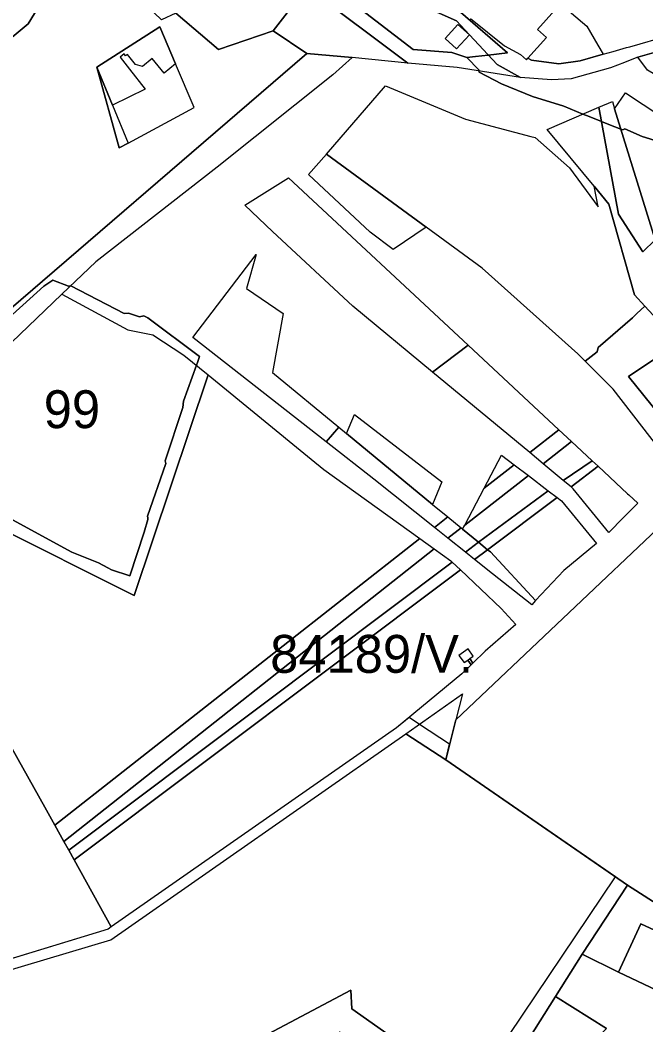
# Model space of a CAD drawing. Extents: x -477304 to -465429, y -1159113 to -1149210.
# Drawn here: x -474653.1 to -474405.3, y -1155508.6 to -1155110.9 of the extents above; entities that cross this region are included whole.
import ezdxf

# ---------------------------------------------------------------- set-up
doc = ezdxf.new("R2010")
doc.units = 0
for name, color, linetype in [('BPEJ_s', 7, 'Continuous'), ('PUPFL_s', 7, 'Continuous'), ('trav_porost_s', 7, 'Continuous'), ('voda_s', 7, 'Continuous'), ('zahrada_s', 7, 'Continuous')]:
    doc.layers.add(name, color=color, linetype=linetype)

msp = doc.modelspace()

# ---------------------------------------------------------------- linework, layer by layer
at = {"layer": 'BPEJ_s'}
for points in [[(-474478.75, -1155107.74), (-474460.08, -1155123.87), (-474467.67, -1155124.73), (-474472.72, -1155125.31), (-474476.15, -1155125.71), (-474482.07, -1155123.72), (-474497.38, -1155122.44), (-474536.08, -1155092.67)], [(-474536.08, -1155092.67), (-474497.38, -1155122.44), (-474482.07, -1155123.72), (-474476.15, -1155125.71), (-474471.44, -1155130.52), (-474471.37, -1155131), (-474471.3, -1155131.52), (-474462.51, -1155136.05), (-474450.17, -1155141.16), (-474437.84, -1155144.98), (-474430.2, -1155148.04), (-474427.74, -1155149.02), (-474422.83, -1155150.99), (-474419.96, -1155152.14), (-474415.17, -1155154.05), (-474414.45, -1155154.34), (-474413.6, -1155153.91), (-474406.8, -1155156.89), (-474405.49, -1155157.3), (-474388.51, -1155162.63)], [(-474388.51, -1155162.63), (-474405.49, -1155157.3), (-474406.8, -1155156.89), (-474413.6, -1155153.91), (-474414.45, -1155154.34), (-474415.17, -1155154.05), (-474419.96, -1155152.14), (-474422.83, -1155150.99), (-474427.74, -1155149.02), (-474430.2, -1155148.04), (-474437.84, -1155144.98), (-474450.17, -1155141.16), (-474462.51, -1155136.05), (-474471.3, -1155131.52), (-474471.37, -1155131), (-474471.44, -1155130.52), (-474476.15, -1155125.71), (-474472.72, -1155125.31), (-474467.67, -1155124.73), (-474460.08, -1155123.87), (-474478.75, -1155107.74)], [(-474661.75, -1155232.38), (-474643.67, -1155216.22), (-474640.06, -1155213.88), (-474633.89, -1155216.22), (-474633.02, -1155216.01), (-474611.78, -1155227.06), (-474610.08, -1155226.85), (-474605.83, -1155228.34), (-474604.12, -1155227.91), (-474602.42, -1155228.76), (-474582.01, -1155244.07), (-474582.86, -1155246.41), (-474583.26, -1155247.51), (-474588.39, -1155261.72), (-474588.6, -1155264.27), (-474595.62, -1155285.32), (-474595.41, -1155286.39), (-474602.64, -1155307.23), (-474602.51, -1155307.96), (-474602.42, -1155308.5), (-474603.91, -1155313.61), (-474609.59, -1155330.92), (-474616.88, -1155328.49), (-474618.3, -1155327.72), (-474621.99, -1155325.73), (-474632.62, -1155321.47), (-474657.5, -1155307.86)], [(-474657.5, -1155307.86), (-474632.62, -1155321.47), (-474621.99, -1155325.73), (-474618.3, -1155327.72), (-474616.88, -1155328.49), (-474609.59, -1155330.92), (-474603.91, -1155313.61), (-474602.42, -1155308.5), (-474602.51, -1155307.96), (-474602.64, -1155307.23), (-474595.41, -1155286.39), (-474595.62, -1155285.32), (-474588.6, -1155264.27), (-474588.39, -1155261.72), (-474583.26, -1155247.51), (-474582.86, -1155246.41), (-474582.01, -1155244.07), (-474602.42, -1155228.76), (-474604.12, -1155227.91), (-474605.83, -1155228.34), (-474610.08, -1155226.85), (-474611.78, -1155227.06), (-474633.02, -1155216.01), (-474633.89, -1155216.22), (-474640.06, -1155213.88), (-474643.67, -1155216.22), (-474661.75, -1155232.38)], [(-474464.64, -1155520.5), (-474417.31, -1155450.02), (-474484.54, -1155403.64), (-474482.99, -1155397.54), (-474494.95, -1155389.66), (-474499.03, -1155386.97), (-474504.01, -1155391.09), (-474616.93, -1155469.81), (-474618.23, -1155470.72), (-474720.71, -1155502)], [(-474464.64, -1155520.5), (-474417.31, -1155450.02), (-474484.54, -1155403.64), (-474482.99, -1155397.54), (-474494.95, -1155389.66), (-474499.03, -1155386.97), (-474504.01, -1155391.09), (-474616.93, -1155469.81), (-474618.23, -1155470.72), (-474720.71, -1155502)]]:
    msp.add_lwpolyline(points, dxfattribs=at)
at = {"layer": 'PUPFL_s'}
for points in [[(-474744.11, -1155102.65), (-474699.91, -1155140.43), (-474662.66, -1155122.9), (-474649.82, -1155112.36), (-474635.13, -1155088.02)], [(-474492.82, -1155105.57), (-474480.23, -1155111.21), (-474475.17, -1155116.72), (-474479.77, -1155112.55), (-474484.81, -1155118.09), (-474480.22, -1155122.27), (-474475.17, -1155116.72), (-474464.21, -1155128.43), (-474454.95, -1155133.55), (-474479.94, -1155129.67), (-474499.48, -1155127.86), (-474539.48, -1155097.83)], [(-474591.41, -1155108.16), (-474574.47, -1155122.56), (-474552.82, -1155115.18), (-474539.57, -1155124.05), (-474675.73, -1155241.25)]]:
    msp.add_lwpolyline(points, dxfattribs=at)
for points in [[(-474584.17, -1155145.4), (-474591.51, -1155128.12), (-474597.71, -1155113.51), (-474622.62, -1155129.5), (-474613.79, -1155161.47), (-474610.27, -1155159.56)], [(-474663.13, -1155244.76), (-474703.18, -1155291.09), (-474714.14, -1155285.63), (-474682.6, -1155247.08), (-474675.73, -1155241.25), (-474539.57, -1155124.05), (-474521.62, -1155125.68), (-474529.18, -1155132.56), (-474575.07, -1155169.14), (-474623.05, -1155206.52), (-474636.57, -1155219.42)], [(-474622.62, -1155129.5), (-474616.45, -1155144.53), (-474610.27, -1155159.56), (-474613.79, -1155161.47)], [(-474401.65, -1155197.82), (-474417.67, -1155145.98), (-474413.33, -1155139.72), (-474385.78, -1155157.84), (-474382.29, -1155160.15), (-474387.42, -1155171.8)], [(-474416.15, -1155187.74), (-474423.86, -1155145.3), (-474418.57, -1155143.11), (-474417.67, -1155145.98), (-474401.65, -1155197.82), (-474406.49, -1155202.66)], [(-474492.27, -1155192.8), (-474505.35, -1155201.7), (-474514.39, -1155194.75), (-474538.84, -1155171.98), (-474531.7, -1155163.91)], [(-474584.6, -1155236.46), (-474559.58, -1155203.62), (-474563.35, -1155217.17), (-474548.92, -1155226.98), (-474553.07, -1155250.42), (-474526.88, -1155271.99), (-474531.87, -1155277.78)], [(-474607.85, -1155338.62), (-474664.33, -1155310.46), (-474703.18, -1155291.09), (-474663.13, -1155244.76), (-474636.57, -1155219.42), (-474610.39, -1155233.51), (-474600.54, -1155235.44), (-474588.21, -1155243.45), (-474578.57, -1155251.35)], [(-474486.07, -1155293.66), (-474489.73, -1155302.59), (-474523.86, -1155274.48), (-474520.65, -1155267.01)], [(-474523.86, -1155274.48), (-474489.73, -1155302.59), (-474483.75, -1155307.51), (-474489.04, -1155311.67), (-474512.94, -1155292.62), (-474531.87, -1155277.78), (-474526.88, -1155271.99)], [(-474483.75, -1155307.51), (-474478.43, -1155311.9), (-474483.66, -1155315.96), (-474489.04, -1155311.67)], [(-474476.73, -1155321.49), (-474483.66, -1155315.96), (-474478.43, -1155311.9), (-474477.84, -1155312.38), (-474471.51, -1155317.59)], [(-474471.51, -1155317.59), (-474467.97, -1155320.51), (-474473.13, -1155324.35), (-474476.73, -1155321.49)], [(-474467.97, -1155320.51), (-474466.87, -1155321.42), (-474449.02, -1155340.65), (-474450.44, -1155342.37), (-474465.97, -1155330.06), (-474473.13, -1155324.35)], [(-474500.29, -1155393.44), (-474477.93, -1155377.63), (-474480.52, -1155387.83), (-474484.54, -1155403.64)], [(-474617.09, -1155474.92), (-474500.29, -1155393.44), (-474484.54, -1155403.64), (-474412.53, -1155453.32), (-474430.52, -1155480.62), (-474441.09, -1155497.42), (-474472.72, -1155547.69), (-474500.15, -1155517.45), (-474521.65, -1155502.2), (-474522.11, -1155494.83), (-474624.42, -1155549.1), (-474626.53, -1155550.24), (-474639.01, -1155537.09), (-474692.67, -1155587.82), (-474723.24, -1155550.86), (-474722.04, -1155506.28)], [(-474461, -1155560.62), (-474469.18, -1155565.64), (-474480.51, -1155567.62), (-474482.91, -1155557.9), (-474500.09, -1155521.68), (-474510.73, -1155514.03), (-474513.76, -1155517.25), (-474526.4, -1155511.49), (-474599.59, -1155569.04), (-474618.43, -1155555), (-474624.42, -1155549.1), (-474522.11, -1155494.83), (-474521.65, -1155502.2), (-474500.15, -1155517.45), (-474472.72, -1155547.69), (-474466.04, -1155555.06)], [(-474441.09, -1155497.42), (-474420.88, -1155510.09), (-474466.04, -1155555.06), (-474472.72, -1155547.69)]]:
    msp.add_lwpolyline(points, close=True, dxfattribs=at)
at = {"layer": 'trav_porost_s'}
for points in [[(-474550.52, -1155066.45), (-474550.54, -1155078.82), (-474539.48, -1155097.83), (-474552.82, -1155115.18), (-474574.47, -1155122.56), (-474591.41, -1155108.16), (-474597.01, -1155110.7), (-474614.26, -1155094.23), (-474635.13, -1155088.02), (-474649.82, -1155112.36), (-474662.66, -1155122.9), (-474699.91, -1155140.43), (-474744.11, -1155102.65), (-474706.1, -1155048.54), (-474675.76, -1155025.74), (-474664.95, -1155033.42), (-474621.8, -1155033.96), (-474585.39, -1155043.04), (-474573.32, -1155041.98)], [(-474499.48, -1155127.86), (-474521.62, -1155125.68), (-474539.57, -1155124.05), (-474552.82, -1155115.18), (-474539.48, -1155097.83)], [(-474611.87, -1155124.24), (-474613.48, -1155125.53), (-474609.78, -1155130.25), (-474603.59, -1155138.15), (-474616.45, -1155144.53), (-474622.62, -1155129.5), (-474597.71, -1155113.51), (-474591.51, -1155128.12), (-474595.99, -1155131.84), (-474600.75, -1155126.01), (-474604.61, -1155129.2), (-474607.42, -1155128.4), (-474610.52, -1155124.45), (-474611.26, -1155125.03)], [(-474508.32, -1155136.87), (-474476.73, -1155150.13), (-474450.86, -1155156.98), (-474449.15, -1155157.3), (-474435.47, -1155169.4), (-474424.23, -1155184.8), (-474425.81, -1155176.61), (-474419.98, -1155183.7), (-474409.81, -1155219.67), (-474405.7, -1155224.09), (-474408.81, -1155227), (-474410.57, -1155228.74), (-474424.17, -1155240.52), (-474424.55, -1155242.13), (-474429.36, -1155245.9), (-474432.29, -1155243), (-474470.07, -1155209.07), (-474492.27, -1155192.8), (-474531.7, -1155163.91)], [(-474416.15, -1155187.74), (-474406.49, -1155202.66), (-474401.65, -1155197.82), (-474391.99, -1155228.37), (-474387.59, -1155234.61), (-474389.23, -1155236.56), (-474390.11, -1155237.15), (-474392.24, -1155238.58), (-474405.7, -1155224.09), (-474409.81, -1155219.67), (-474419.98, -1155183.7), (-474425.81, -1155176.61), (-474444.38, -1155154.16), (-474423.86, -1155145.3)], [(-474521.28, -1155224.08), (-474553.09, -1155194.57), (-474564.08, -1155184.1), (-474554.16, -1155177.92), (-474546.75, -1155173.3), (-474475.69, -1155239.5), (-474489.79, -1155250.18)], [(-474376.81, -1155262.03), (-474391.19, -1155281.05), (-474395.5, -1155286.28), (-474418.22, -1155256.91), (-474429.36, -1155245.9), (-474424.55, -1155242.13), (-474424.17, -1155240.52), (-474410.57, -1155228.74), (-474408.81, -1155227), (-474405.7, -1155224.09), (-474392.24, -1155238.58), (-474412.2, -1155252), (-474393.93, -1155274.52), (-474384.36, -1155266.09), (-474371, -1155254.34)], [(-474393.93, -1155274.52), (-474412.2, -1155252), (-474392.24, -1155238.58), (-474390.11, -1155237.15), (-474400.3, -1155248.99), (-474402.23, -1155251.23), (-474397.82, -1155254.89), (-474393.21, -1155258.73), (-474387.09, -1155263.82), (-474384.36, -1155266.09)], [(-474439.73, -1155273.01), (-474451.3, -1155282.07), (-474489.79, -1155250.18), (-474475.69, -1155239.5)], [(-474687.63, -1155344.12), (-474691, -1155337.91), (-474675.82, -1155331.5), (-474664.33, -1155310.46), (-474607.85, -1155338.62), (-474578.57, -1155251.35), (-474537.85, -1155284.72), (-474532.86, -1155288.81), (-474494.73, -1155316.13), (-474639.26, -1155429.52), (-474643.19, -1155422.42), (-474669.53, -1155375.69)], [(-474434.72, -1155277.67), (-474445.91, -1155286.54), (-474451.3, -1155282.07), (-474439.73, -1155273.01)], [(-474426.56, -1155285.28), (-474438, -1155293.09), (-474445.91, -1155286.54), (-474434.72, -1155277.67)], [(-474462.4, -1155283.13), (-474457.45, -1155286.9), (-474469.29, -1155296.17)], [(-474424.18, -1155287.49), (-474434.91, -1155295.65), (-474438, -1155293.09), (-474426.56, -1155285.28)], [(-474457.45, -1155286.9), (-474451.8, -1155291.19), (-474477, -1155310.79), (-474469.29, -1155296.17)], [(-474412.51, -1155298.37), (-474412.05, -1155298.79), (-474408.52, -1155302.08), (-474414.09, -1155307.77), (-474419.9, -1155313.7), (-474434.06, -1155296.36), (-474434.91, -1155295.65), (-474424.18, -1155287.49)], [(-474443.94, -1155297.16), (-474471.51, -1155317.59), (-474477.84, -1155312.38), (-474477, -1155310.79), (-474451.8, -1155291.19)], [(-474724.73, -1155395), (-474752.87, -1155353.45), (-474754.01, -1155336.25), (-474722.72, -1155296.37), (-474697.73, -1155340.75), (-474691, -1155337.91), (-474687.63, -1155344.12), (-474669.53, -1155375.69), (-474643.19, -1155422.42), (-474639.26, -1155429.52), (-474635.67, -1155435.99), (-474633.77, -1155439.42), (-474631.61, -1155443.32), (-474616.93, -1155469.81), (-474618.23, -1155470.72), (-474721.93, -1155502.37), (-474721.75, -1155495.62), (-474719.68, -1155418.74), (-474719.55, -1155413.56), (-474719.19, -1155406.97)], [(-474443.94, -1155297.16), (-474440.43, -1155299.83), (-474467.97, -1155320.51), (-474471.51, -1155317.59)], [(-474467.97, -1155320.51), (-474440.43, -1155299.83), (-474438.72, -1155301.13), (-474424.8, -1155318.02), (-474437.82, -1155328.69), (-474449.02, -1155340.65), (-474466.87, -1155321.42)], [(-474639.26, -1155429.52), (-474494.73, -1155316.13), (-474489.09, -1155320.16), (-474635.67, -1155435.99)], [(-474633.77, -1155439.42), (-474635.67, -1155435.99), (-474489.09, -1155320.16), (-474482.54, -1155324.86), (-474481.97, -1155325.4)], [(-474478.68, -1155328.52), (-474631.61, -1155443.32), (-474633.77, -1155439.42), (-474481.97, -1155325.4)], [(-474475.82, -1155364.21), (-474474.43, -1155366.08), (-474478.15, -1155369.7), (-474504.01, -1155391.09), (-474616.93, -1155469.81), (-474631.61, -1155443.32), (-474478.68, -1155328.52), (-474462.6, -1155343.75), (-474456.75, -1155350.11), (-474468.94, -1155360.73), (-474473.77, -1155365.43), (-474475.03, -1155363.64), (-474473.65, -1155362.67), (-474475.7, -1155359.78), (-474479.29, -1155362.33), (-474477.22, -1155365.2)], [(-474474.43, -1155366.08), (-474475.82, -1155364.21), (-474475.03, -1155363.64), (-474473.77, -1155365.43)], [(-474400.8, -1155460.86), (-474366.84, -1155482.6), (-474371.19, -1155492.37), (-474383.31, -1155503.28), (-474370.64, -1155485.53), (-474389.82, -1155476.71), (-474407.3, -1155468.67), (-474416.12, -1155487.76), (-474430.52, -1155480.62), (-474412.53, -1155453.32)], [(-474389.82, -1155476.71), (-474370.64, -1155485.53), (-474383.31, -1155503.28), (-474416.12, -1155487.76), (-474407.3, -1155468.67)], [(-474401.85, -1155530.58), (-474408.99, -1155534.29), (-474414.63, -1155538), (-474429.5, -1155539.88), (-474452.76, -1155552.99), (-474461, -1155560.62), (-474466.04, -1155555.06), (-474420.88, -1155510.09), (-474441.09, -1155497.42), (-474430.52, -1155480.62), (-474416.12, -1155487.76), (-474383.31, -1155503.28), (-474378.32, -1155505.64), (-474388.82, -1155515.35)]]:
    msp.add_lwpolyline(points, close=True, dxfattribs=at)
msp.add_lwpolyline([(-474400.8, -1155460.86), (-474412.53, -1155453.32), (-474484.54, -1155403.64), (-474480.52, -1155387.83), (-474395.78, -1155307.6)], dxfattribs=at)
at = {"layer": 'voda_s'}
for points in [[(-474454.95, -1155133.55), (-474464.21, -1155128.43), (-474475.17, -1155116.72), (-474480.23, -1155111.21), (-474492.82, -1155105.57)], [(-474474.68, -1155110.24), (-474461.3, -1155121.01), (-474454.94, -1155124.46), (-474452.59, -1155126.58), (-474452.03, -1155125.95), (-474450.51, -1155126.73), (-474439.75, -1155128.17), (-474431.27, -1155126.96), (-474422.25, -1155124.4), (-474418.24, -1155123.26), (-474412.9, -1155121.75), (-474411.68, -1155121.4), (-474396.22, -1155117.02)], [(-474398.3, -1155122.66), (-474408.5, -1155125.57), (-474410.8, -1155126.48), (-474413.73, -1155127.63), (-474419.28, -1155129.82), (-474434.83, -1155134.08), (-474442.66, -1155134.54), (-474454.95, -1155133.55)]]:
    msp.add_lwpolyline(points, dxfattribs=at)
at = {"layer": 'zahrada_s'}
for points in [[(-474439.75, -1155128.17), (-474450.51, -1155126.73), (-474452.03, -1155125.95), (-474444.64, -1155117.75), (-474448.21, -1155114.54), (-474439.08, -1155104.4), (-474428.61, -1155113.23), (-474424.29, -1155120.81), (-474422.25, -1155124.4), (-474431.27, -1155126.96)], [(-474388.61, -1155138.96), (-474394.36, -1155136.72), (-474404.62, -1155130.66), (-474408.5, -1155125.57), (-474398.3, -1155122.66), (-474391.07, -1155122.32), (-474383.12, -1155124.1)]]:
    msp.add_lwpolyline(points, close=True, dxfattribs=at)

# ---------------------------------------------------------------- texts
at = {"layer": 'BPEJ_s'}
for s, p in [('99', (-474643.69, -1155272.4)), ('84189/V.', (-474554.03, -1155369.25))]:
    msp.add_text(s, height=15, dxfattribs=at).set_placement(p)

doc.saveas('drawing.dxf')
